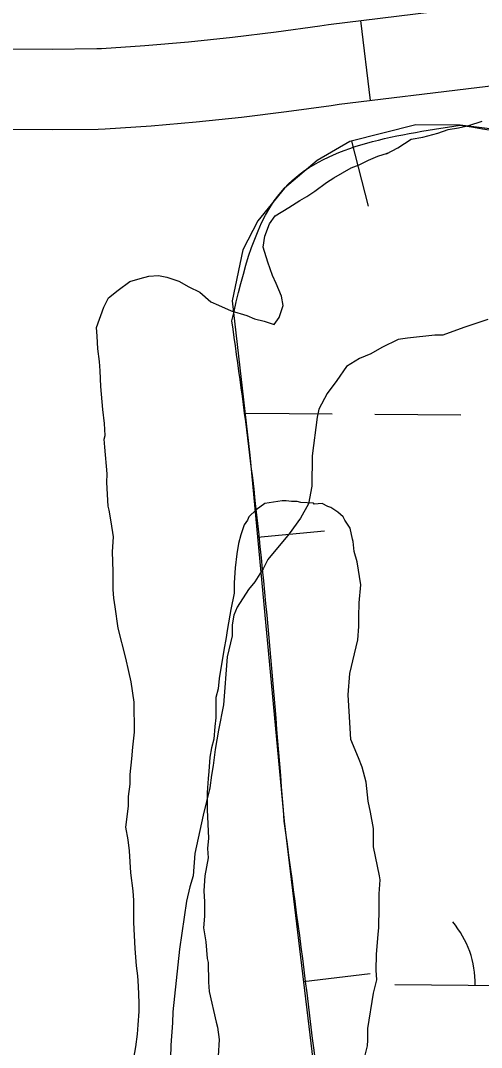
# Model space of a CAD drawing. Extents: x 3172231 to 3210228, y 940198 to 965780.
# Drawn here: x 3185352.4 to 3185524.3, y 957077.4 to 957460.3 of the extents above; entities that cross this region are included whole.
import ezdxf

# ---------------------------------------------------------------- set-up
doc = ezdxf.new("R2010")
doc.units = 0
for name, color, linetype in [('V-BORW-LINE', 7, 'Continuous'), ('V-ROAD-CNTR', 7, 'Continuous'), ('V-SITE-VEGE', 7, 'Continuous'), ('V-WETL-SWMP', 7, 'Continuous')]:
    doc.layers.add(name, color=color, linetype=linetype)

msp = doc.modelspace()

# ---------------------------------------------------------------- linework, layer by layer
at = {"layer": 'V-BORW-LINE'}
for p, q in [((3185475.861, 957415.293), (3185481.967, 957391.051)), ((3185440.807, 957267.719), (3185465.698, 957270.056)), ((3185457.932, 957102.015), (3185482.753, 957104.997))]:
    msp.add_line(p, q, dxfattribs=at)
for points in [[(3185499.806, 957421.324), (3185475.166, 957415.118)], [(3185516.352, 957421.257), (3185499.806, 957421.324)], [(3185582.895, 957413.105), (3185516.352, 957421.257)], [(3185475.166, 957415.118), (3185462.95, 957408.091)], [(3185462.95, 957408.091), (3185450.819, 957397.78)], [(3185450.819, 957397.78), (3185440.849, 957385.534)], [(3185440.849, 957385.534), (3185435.331, 957374.741)], [(3185435.331, 957374.741), (3185431.316, 957355.721)], [(3185431.316, 957355.721), (3185437.937, 957298.297)], [(3185437.937, 957298.297), (3185450.754, 957161.755)], [(3185450.754, 957161.755), (3185467.16, 957025.213)]]:
    msp.add_lwpolyline(points, dxfattribs=at)
for points in [[(3185431.222, 957348.313), (3185450.819, 957397.78), (3185516.352, 957421.257)], [(3185516.352, 957421.257), (3185582.895, 957413.105), (3185602.315, 957412.716)], [(3185450.754, 957161.755), (3185437.937, 957298.297), (3185431.222, 957348.313)], [(3185475.266, 956874.244), (3185467.16, 957025.213), (3185450.754, 957161.755)]]:
    msp.add_spline(points, degree=3, dxfattribs=at)
at = {"layer": 'V-ROAD-CNTR'}
msp.add_line((3185479.116, 957460.237), (3185482.744, 957430.457), dxfattribs=at)
for points in [[(3185347.919, 957449.727), (3185364.359, 957449.627), (3185380.851, 957449.797), (3185382.618, 957449.832), (3185398.737, 957450.942), (3185415.076, 957452.356), (3185431.39, 957454.051), (3185447.668, 957456.031), (3185463.963, 957458.3), (3185467.219, 957458.788), (3185518.929, 957465.087)], [(3185347.497, 957419.729), (3185364.423, 957419.627), (3185381.297, 957419.801), (3185383.942, 957419.852), (3185401.061, 957421.032), (3185417.92, 957422.49), (3185434.752, 957424.239), (3185451.548, 957426.281), (3185468.255, 957428.608), (3185471.257, 957429.058), (3185522.533, 957435.305), (3185574.032, 957441.495), (3185585.006, 957442.803), (3185629.095, 957448.962), (3185673.022, 957454.332), (3185690.287, 957456.175), (3185690.287, 957456.323), (3185735.642, 957460.76)]]:
    msp.add_lwpolyline(points, dxfattribs=at)
at = {"layer": 'V-SITE-VEGE'}
msp.add_lwpolyline([(3185526.64, 957348.783), (3185517.661, 957345.879), (3185509.875, 957342.963), (3185506.891, 957342.992), (3185496.735, 957341.892), (3185493.149, 957341.323), (3185487.152, 957338.394), (3185482.956, 957336.045), (3185478.759, 957334.292), (3185473.957, 957331.349), (3185470.328, 957326.01), (3185466.705, 957321.267), (3185463.668, 957315.325), (3185463.043, 957312.345), (3185461.124, 957298.038), (3185461.022, 957286.698), (3185459.77, 957280.143), (3185456.737, 957274.797), (3185452.508, 957268.866), (3185444.662, 957259.386), (3185442.839, 957255.823), (3185441.629, 957254.043), (3185439.813, 957251.073), (3185437.398, 957248.112), (3185433.161, 957241.583), (3185431.94, 957238.609), (3185431.311, 957235.033), (3185431.276, 957230.856), (3185429.415, 957223.112), (3185428.059, 957205.219), (3185426.183, 957195.685), (3185424.926, 957188.534), (3185424.276, 957182.57), (3185423.648, 957178.994), (3185423.007, 957174.224), (3185420.529, 957164.099), (3185417.416, 957149.802), (3185416.744, 957141.452), (3185415.513, 957137.284), (3185414.272, 957131.923), (3185411.724, 957114.04), (3185409.127, 957090.785), (3185409.091, 957086.607), (3185408.419, 957078.255), (3185408.376, 957073.479)], dxfattribs=at)
at = {"layer": 'V-WETL-SWMP'}
for p, q in [((3185436.538, 957313.866), (3185468.537, 957313.648)), ((3185484.537, 957313.539), (3185516.536, 957313.322)), ((3185491.933, 957100.88), (3185591.931, 957100.199))]:
    msp.add_line(p, q, dxfattribs=at)
for points in [[(3185443.492, 957379.834), (3185445.293, 957384.508), (3185447.372, 957387.421), (3185452.384, 957390.601), (3185456.512, 957393.203), (3185459.163, 957394.645), (3185462.113, 957396.671), (3185466.539, 957399.856), (3185469.193, 957401.591), (3185475.676, 957405.344), (3185478.618, 957406.49), (3185482.152, 957408.218), (3185485.683, 957409.652), (3185489.211, 957410.793), (3185488.915, 957410.503), (3185493.04, 957412.811), (3185498.052, 957415.991), (3185502.457, 957416.831), (3185508.04, 957418.247), (3185511.864, 957419.678), (3185515.68, 957420.23), (3185519.499, 957421.076), (3185524.498, 957422.79)], [(3185393.797, 957068.642), (3185395.344, 957077.716), (3185395.973, 957082.401), (3185396.297, 957085.916), (3185396.635, 957090.897), (3185396.664, 957094.122), (3185396.426, 957100.28), (3185396.167, 957104.094), (3185395.615, 957107.91), (3185395.086, 957114.364), (3185394.587, 957124.043), (3185394.623, 957128.148), (3185394.66, 957132.252), (3185394.399, 957135.772), (3185393.58, 957142.522), (3185393.067, 957150.735), (3185392.517, 957154.845), (3185391.68, 957159.543), (3185392.63, 957167.45), (3185392.662, 957170.968), (3185393.29, 957175.653), (3185393.322, 957179.17), (3185393.961, 957185.028), (3185394.293, 957189.423), (3185394.929, 957194.987), (3185394.736, 957206.129), (3185393.632, 957213.761), (3185392.786, 957217.58), (3185391.658, 957222.574), (3185388.827, 957233.74), (3185387.725, 957241.665), (3185387.168, 957244.895), (3185386.904, 957248.122), (3185386.935, 957251.64), (3185386.964, 957254.865), (3185386.736, 957262.196), (3185387.08, 957267.763), (3185386.25, 957273.341), (3185385.41, 957277.746), (3185385.13, 957279.214), (3185384.622, 957288.014), (3185384.651, 957291.238), (3185383.861, 957301.213), (3185383.594, 957304.147), (3185383.901, 957305.61), (3185383.647, 957310.01), (3185383.108, 957315.292), (3185382.305, 957323.801), (3185382.064, 957329.666), (3185381.802, 957333.187), (3185381.258, 957337.882), (3185381.007, 957342.575), (3185380.743, 957345.802), (3185383.449, 957353.4), (3185385.24, 957356.902), (3185388.784, 957359.802), (3185393.21, 957362.987), (3185397.031, 957364.126), (3185400.264, 957364.976), (3185403.784, 957365.238), (3185407.003, 957364.623), (3185411.387, 957363.118), (3185415.18, 957361.032), (3185419.265, 957358.943), (3185423.338, 957355.388), (3185426.259, 957354.189), (3185430.931, 957352.095), (3185436.778, 957350.284), (3185439.699, 957349.085), (3185443.209, 957348.174), (3185447.009, 957346.968), (3185448.792, 957349.59), (3185450.297, 957353.974), (3185449.742, 957357.497), (3185447.732, 957362.206), (3185446.293, 957365.15), (3185444.578, 957370.15), (3185442.869, 957375.735), (3185443.492, 957379.834)], [(3185473.327, 957274.026), (3185472.751, 957275.204), (3185470.715, 957276.981), (3185468.093, 957278.764), (3185466.923, 957279.067), (3185464.881, 957280.258), (3185461.947, 957279.991), (3185461.657, 957280.287), (3185456.969, 957280.622), (3185455.506, 957280.929), (3185453.454, 957280.947), (3185451.404, 957281.259), (3185449.939, 957281.272), (3185446.709, 957280.714), (3185443.479, 957280.157), (3185440.233, 957277.841), (3185437.571, 957275.226), (3185436.975, 957274.059), (3185435.786, 957272.31), (3185434.58, 957268.51), (3185433.671, 957265.293), (3185433.051, 957261.488), (3185432.417, 957256.216), (3185432.074, 957250.649), (3185432.04, 957246.838), (3185430.812, 957240.693), (3185429.577, 957233.668), (3185428.954, 957229.569), (3185428.338, 957226.35), (3185426.477, 957214.933), (3185426.15, 957211.125), (3185425.242, 957207.908), (3185425.173, 957200.286), (3185424.851, 957197.064), (3185424.516, 957192.377), (3185423.608, 957189.16), (3185422.99, 957185.647), (3185422.649, 957180.373), (3185422.333, 957177.738), (3185421.992, 957172.464), (3185421.948, 957167.48), (3185421.934, 957166.015), (3185422.426, 957155.456), (3185422.099, 957151.648), (3185422.361, 957148.128), (3185421.128, 957141.396), (3185420.784, 957135.829), (3185421.041, 957131.722), (3185420.994, 957126.445), (3185420.661, 957122.051), (3185421.493, 957116.766), (3185422.024, 957110.605), (3185422.304, 957109.137), (3185422.532, 957101.806), (3185422.793, 957098.285), (3185425.329, 957086.829), (3185425.9, 957085.065), (3185426.444, 957080.369), (3185426.096, 957074.216)], [(3185480.922, 957074.604), (3185481.833, 957078.114), (3185481.851, 957080.166), (3185481.89, 957084.563), (3185484.061, 957097.736), (3185485.278, 957102.709), (3185485.016, 957106.229), (3185485.069, 957112.092), (3185485.723, 957119.709), (3185486.037, 957122.051), (3185486.106, 957129.673), (3185486.15, 957134.657), (3185486.491, 957139.931), (3185486.211, 957141.399), (3185483.963, 957152.266), (3185484.015, 957158.129), (3185484.023, 957159.009), (3185482.906, 957165.175), (3185482.063, 957169.287), (3185481.247, 957176.33), (3185479.831, 957181.913), (3185478.397, 957185.444), (3185475.526, 957192.213), (3185475.016, 957200.719), (3185474.503, 957208.932), (3185475.16, 957216.842), (3185476.985, 957224.155), (3185478.205, 957229.421), (3185478.542, 957234.402), (3185478.574, 957237.919), (3185478.621, 957243.196), (3185479.268, 957249.933), (3185477.878, 957258.447), (3185476.74, 957262.269), (3185476.481, 957266.082), (3185476.196, 957266.964), (3185475.353, 957271.076), (3185473.327, 957274.026)]]:
    msp.add_lwpolyline(points, dxfattribs=at)
msp.add_arc((3185486.694, 957101.391), 35.246, 358.83817, 40.38182, dxfattribs=at)

doc.saveas('drawing.dxf')
